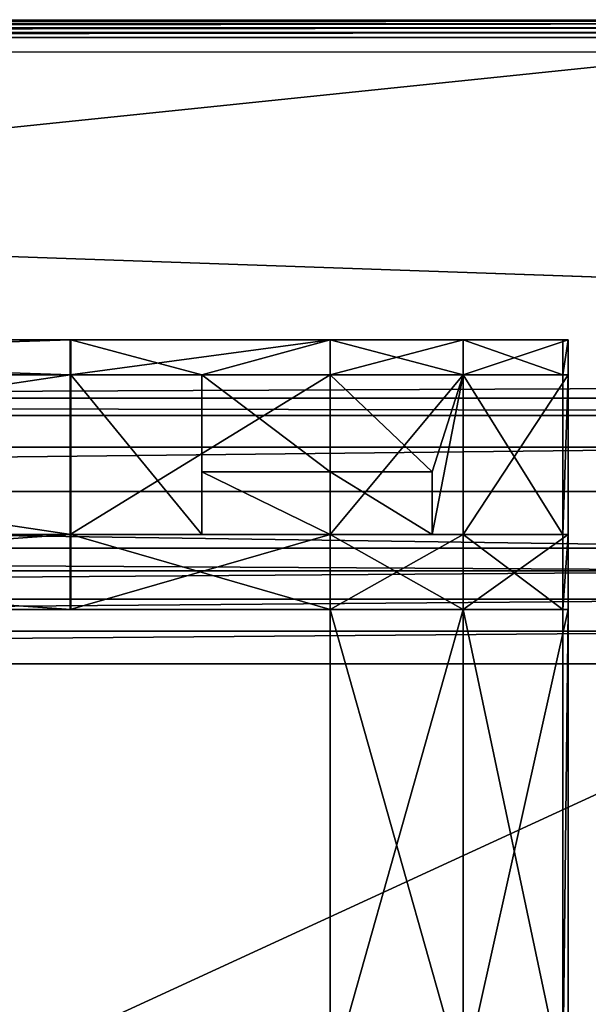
# Model space of a CAD drawing. Extents: x 0 to 31, y 0 to 21.2.
# Tile 520 of 574: x 19 to 20.8, y 18.1 to 21.2. Entities that reach past the tile are written whole.
import ezdxf

# ---------------------------------------------------------------- set-up
doc = ezdxf.new("R2010")
doc.units = 0
doc.header["$MEASUREMENT"] = 0
doc.layers.get('0').update_dxf_attribs({"color": 13, "linetype": 'CONTINUOUS'})
for name, color, linetype in [('CAST_IRON', 250, 'CONTINUOUS'), ('GALVANIZED_METAL', 252, 'CONTINUOUS'), ('GRATES', 250, 'CONTINUOUS')]:
    doc.layers.add(name, color=color, linetype=linetype)

# ---------------------------------------------------------------- blocks, each defined once
blk = doc.blocks.new('NGM5058UC_TRADECAD_DXF')
at = {"layer": 'CAST_IRON', "color": 0}
for p, q in [((-6.4769, 10.62185, 0.30235), (6.2169, 10.62185, 0.30235)), ((6.2169, 10.61915, 0.52785), (-6.4769, 10.61915, 0.52785)), ((6.2169, 10.61915, 0.52785), (-6.4769, 10.61915, 0.52785)), ((6.2169, 10.61665, 0.54365), (-6.4769, 10.61665, 0.54365)), ((6.2169, 10.61665, 0.54365), (-6.4769, 10.61665, 0.54365)), ((6.2169, 10.60885, 0.55905), (-6.4769, 10.60885, 0.55905)), ((6.2169, 10.60885, 0.55905), (-6.4769, 10.60885, 0.55905)), ((6.2169, 10.59625, 0.57145), (-6.4769, 10.59625, 0.57145)), ((6.2169, 10.59625, 0.57145), (-6.4769, 10.59625, 0.57145)), ((6.2169, 10.58075, 0.57905), (-6.4769, 10.58075, 0.57905)), ((6.2169, 10.58075, 0.57905), (-6.4769, 10.58075, 0.57905)), ((-6.4769, 10.56495, 0.58145), (6.2169, 10.56495, 0.58145)), ((-6.4769, 10.56495, 0.58145), (6.2169, 10.56495, 0.58145)), ((6.2169, 9.25035, 0.58145), (-6.4769, 9.25035, 0.58145)), ((6.2169, 9.25035, 0.58145), (-6.4769, 9.25035, 0.58145)), ((6.2169, 9.10825, 0.45515), (-6.4769, 9.10825, 0.45515)), ((6.2169, 9.10825, 0.45515), (-6.4769, 9.10825, 0.45515)), ((6.2169, 8.92655, -0.00545), (-6.4769, 8.92655, -0.00545)), ((6.2169, 8.92655, -0.00545), (-6.4769, 8.92655, -0.00545)), ((-6.4768, 8.85305, -0.08095), (6.2168, 8.85305, -0.08095)), ((-6.4768, 8.85305, -0.08095), (6.2168, 8.85305, -0.08095)), ((-6.4765, 8.76215, -0.13935), (6.2166, 8.76215, -0.13935)), ((-6.4765, 8.76215, -0.13935), (6.2166, 8.76215, -0.13935)), ((-6.4761, 8.66025, -0.17545), (6.2162, 8.66025, -0.17545)), ((-6.4761, 8.66025, -0.17545), (6.2162, 8.66025, -0.17545)), ((6.2156, 8.55555, -0.18725), (-6.4756, 8.55555, -0.18725)), ((6.2156, 8.55555, -0.18725), (-6.4756, 8.55555, -0.18725))]:
    blk.add_line(p, q, dxfattribs=at)
at = {"layer": 'GALVANIZED_METAL', "color": 0}
for p, q in [((14.414, 9.47795, 0.40495), (-15.3507, 10.51755, 0.40495)), ((15.3501, 10.51755, 0.40495), (-15.3507, 10.51755, 0.40495)), ((14.414, 9.47795, 0.40495), (-15.3507, 10.51755, 0.40495)), ((14.216, 9.40775, -1.89865), (-14.2165, 9.40775, -1.89865)), ((14.216, 9.40775, -1.89865), (-14.2165, 9.40775, -1.89865)), ((14.1302, 9.35165, 0.40495), (-14.1307, 9.35165, 0.40495)), ((14.1302, 9.35165, 0.40495), (-14.1307, 9.35165, 0.40495))]:
    blk.add_line(p, q, dxfattribs=at)
at = {"layer": 'GRATES', "color": 0}
for p, q in [((3.6179, 9.59445, 0.98805), (0.198, 9.59445, 0.98805)), ((0.198, 9.59445, 0.70725), (3.6202, 9.59445, 0.70725)), ((3.6179, 9.59445, 0.98805), (0.198, 9.59445, 0.98805)), ((0.198, 9.59445, 0.70725), (3.6202, 9.59445, 0.70725)), ((4.4517, 9.59445, 0.98805), (3.6179, 9.59445, 0.98805)), ((3.6179, 9.59445, 0.98805), (3.6202, 9.59445, 0.70725)), ((3.6179, 9.48275, 0.98805), (3.6179, 9.59445, 0.98805)), ((4.4517, 9.59445, 0.98805), (3.6179, 9.59445, 0.98805)), ((3.6179, 9.59445, 0.98805), (3.6202, 9.59445, 0.70725)), ((3.6179, 9.48275, 0.98805), (3.6179, 9.59445, 0.98805)), ((4.4517, 9.59445, 0.70725), (3.6202, 9.59445, 0.70725)), ((3.6202, 9.59445, 0.70725), (4.0397, 9.48275, 0.70725)), ((3.6202, 9.59445, 0.70725), (4.0397, 9.48275, 0.70725)), ((3.6202, 9.59445, 0.70725), (3.6202, 9.48275, 0.70725)), ((4.4517, 9.59445, 0.70725), (3.6202, 9.59445, 0.70725)), ((3.6202, 9.59445, 0.70725), (3.6202, 9.48275, 0.70725)), ((4.4517, 9.48275, 0.70725), (4.4517, 9.59445, 0.70725)), ((4.8784, 9.59445, 0.70725), (4.4517, 9.59445, 0.70725)), ((4.4517, 9.48275, 0.70725), (4.4517, 9.59445, 0.70725)), ((4.4517, 9.59445, 0.70725), (4.4517, 9.59445, 0.98805)), ((4.4517, 9.59445, 0.98805), (4.4517, 9.48275, 0.98805)), ((4.8784, 9.59445, 0.98805), (4.4517, 9.59445, 0.98805)), ((4.4517, 9.59445, 0.70725), (4.4517, 9.59445, 0.98805)), ((4.8784, 9.59445, 0.70725), (4.4517, 9.59445, 0.70725)), ((4.4517, 9.59445, 0.98805), (4.4517, 9.48275, 0.98805)), ((4.8784, 9.59445, 0.98805), (4.4517, 9.59445, 0.98805)), ((5.216, 9.59445, 0.98805), (4.8784, 9.59445, 0.98805)), ((4.8784, 9.59445, 0.98805), (4.8784, 9.59445, 0.70725)), ((4.8784, 9.59445, 0.70725), (5.199, 9.59445, 0.70725)), ((4.8784, 9.48275, 0.70725), (4.8784, 9.59445, 0.70725)), ((4.8784, 9.59445, 0.98805), (4.8784, 9.59445, 0.70725)), ((4.8784, 9.59445, 0.98805), (4.8784, 9.48275, 0.98805)), ((4.8784, 9.59445, 0.98805), (4.8784, 9.48275, 0.98805)), ((5.216, 9.59445, 0.98805), (4.8784, 9.59445, 0.98805)), ((4.8784, 9.59445, 0.70725), (5.199, 9.59445, 0.70725)), ((4.8784, 9.48275, 0.70725), (4.8784, 9.59445, 0.70725)), ((5.199, 9.59445, 0.70725), (5.216, 9.59445, 0.98805)), ((5.199, 9.59445, 0.70725), (5.216, 9.59445, 0.98805)), ((5.199, 9.59445, 0.70725), (5.199, 9.48275, 0.70725)), ((5.199, 9.59445, 0.70725), (5.199, 9.48275, 0.70725)), ((5.216, 9.59445, 0.98805), (5.216, 9.48275, 0.98805)), ((5.216, 9.59445, 0.98805), (5.216, 9.48275, 0.98805)), ((0.198, 9.48275, 0.98805), (3.6179, 9.48275, 0.98805)), ((0.198, 9.48275, 0.98805), (3.6179, 9.48275, 0.98805)), ((0.198, 9.48275, 0.70725), (3.6202, 9.48275, 0.70725)), ((0.198, 9.48275, 0.70725), (3.6202, 9.48275, 0.70725)), ((4.4517, 9.48275, 0.98805), (3.6179, 9.48275, 0.98805)), ((3.6179, 9.48275, 0.98805), (3.6179, 8.96965, 0.98805)), ((3.6179, 9.48275, 0.98805), (3.6179, 8.96965, 0.98805)), ((4.4517, 9.48275, 0.98805), (3.6179, 9.48275, 0.98805)), ((3.6202, 9.48275, 0.70725), (4.0397, 9.48275, 0.70725)), ((3.6202, 9.48275, 0.70725), (4.0397, 9.48275, 0.70725)), ((3.6202, 9.48275, 0.70725), (3.6202, 9.48275, 0.59665)), ((3.6202, 9.48275, 0.59665), (4.0397, 9.48275, 0.59665)), ((3.6202, 9.48275, 0.59665), (4.0397, 9.48275, 0.59665)), ((3.6202, 9.48275, 0.59665), (3.6202, 8.96965, 0.59665)), ((3.6202, 8.96965, 0.70725), (3.6202, 9.48275, 0.70725)), ((3.6202, 9.48275, 0.70725), (3.6202, 9.48275, 0.59665)), ((3.6202, 8.96965, 0.70725), (3.6202, 9.48275, 0.70725)), ((3.6202, 9.48275, 0.59665), (3.6202, 8.96965, 0.59665)), ((4.0397, 9.48275, 0.70725), (4.4517, 9.48275, 0.70725)), ((4.0397, 9.17125, 0.33205), (4.0397, 9.48275, 0.59665)), ((4.0397, 9.48275, 0.59665), (4.0397, 8.96965, 0.59665)), ((4.4517, 9.48275, 0.59665), (4.0397, 9.48275, 0.59665)), ((4.0397, 9.17125, 0.33205), (4.0397, 9.48275, 0.59665)), ((4.0397, 9.48275, 0.59665), (4.0397, 9.48275, 0.70725)), ((4.0397, 9.48275, 0.59665), (4.0397, 8.96965, 0.59665)), ((4.0397, 9.48275, 0.70725), (4.4517, 9.48275, 0.70725)), ((4.0397, 9.48275, 0.59665), (4.0397, 9.48275, 0.70725)), ((4.4517, 9.48275, 0.59665), (4.0397, 9.48275, 0.59665)), ((4.4517, 9.48275, 0.70725), (4.8784, 9.48275, 0.70725)), ((4.8784, 9.48275, 0.59665), (4.4517, 9.48275, 0.59665)), ((4.4517, 9.48275, 0.59665), (4.4517, 9.17125, 0.33205)), ((4.4517, 9.48275, 0.59665), (4.4517, 9.17125, 0.33205)), ((4.4517, 9.48275, 0.59665), (4.4517, 9.48275, 0.70725)), ((4.4517, 8.96965, 0.98805), (4.4517, 9.48275, 0.98805)), ((4.4517, 9.48275, 0.98805), (4.8784, 9.48275, 0.98805)), ((4.4517, 8.96965, 0.98805), (4.4517, 9.48275, 0.98805)), ((4.4517, 9.48275, 0.98805), (4.8784, 9.48275, 0.98805)), ((4.4517, 9.48275, 0.70725), (4.8784, 9.48275, 0.70725)), ((4.4517, 9.48275, 0.59665), (4.4517, 9.48275, 0.70725)), ((4.8784, 9.48275, 0.59665), (4.4517, 9.48275, 0.59665)), ((4.7789, 9.17125, 0.33205), (4.8784, 9.48275, 0.59665)), ((4.7789, 9.17125, 0.33205), (4.8784, 9.48275, 0.59665)), ((4.8784, 8.96965, 0.59665), (4.8784, 9.48275, 0.59665)), ((4.8784, 9.48275, 0.98805), (4.8784, 8.96965, 0.98805)), ((4.8784, 9.48275, 0.98805), (4.8784, 8.96965, 0.98805)), ((4.8784, 9.48275, 0.98805), (5.216, 9.48275, 0.98805)), ((5.199, 9.48275, 0.70725), (4.8784, 9.48275, 0.70725)), ((4.8784, 9.48275, 0.70725), (4.8784, 8.96965, 0.70725)), ((4.8784, 9.48275, 0.98805), (5.216, 9.48275, 0.98805)), ((5.199, 9.48275, 0.70725), (4.8784, 9.48275, 0.70725)), ((4.8784, 9.48275, 0.70725), (4.8784, 9.48275, 0.59665)), ((4.8784, 8.96965, 0.59665), (4.8784, 9.48275, 0.59665)), ((4.8784, 9.48275, 0.70725), (4.8784, 8.96965, 0.70725)), ((4.8784, 9.48275, 0.70725), (4.8784, 9.48275, 0.59665)), ((5.216, 9.48275, 0.98805), (5.199, 9.48275, 0.70725)), ((5.199, 9.48275, 0.70725), (5.199, 8.96965, 0.70725)), ((5.199, 9.48275, 0.70725), (5.199, 8.96965, 0.70725)), ((5.216, 9.48275, 0.98805), (5.199, 9.48275, 0.70725)), ((5.216, 9.48275, 0.98805), (5.216, 8.96965, 0.98805)), ((5.216, 9.48275, 0.98805), (5.216, 8.96965, 0.98805)), ((4.0397, 8.96965, 0.33205), (4.0397, 9.17125, 0.33205)), ((4.0397, 9.17125, 0.33205), (4.4517, 9.17125, 0.33205)), ((4.0397, 9.17125, 0.33205), (4.4517, 9.17125, 0.33205)), ((4.0397, 8.96965, 0.33205), (4.0397, 9.17125, 0.33205)), ((4.4517, 9.17125, 0.33205), (4.7789, 9.17125, 0.33205)), ((4.4517, 8.96965, 0.33205), (4.4517, 9.17125, 0.33205)), ((4.4517, 9.17125, 0.33205), (4.7789, 9.17125, 0.33205)), ((4.4517, 8.96965, 0.33205), (4.4517, 9.17125, 0.33205)), ((4.7789, 9.17125, 0.33205), (4.7789, 8.96965, 0.33205)), ((4.7789, 9.17125, 0.33205), (4.7789, 8.96965, 0.33205)), ((3.6179, 8.96965, 0.98805), (0.198, 8.96965, 0.98805)), ((3.6179, 8.96965, 0.98805), (0.198, 8.96965, 0.98805)), ((3.6202, 8.96965, 0.70725), (0.198, 8.96965, 0.70725)), ((3.6202, 8.96965, 0.70725), (0.198, 8.96965, 0.70725)), ((3.6179, 8.96965, 0.98805), (3.6179, 8.72995, 0.98805)), ((3.6179, 8.96965, 0.98805), (3.6179, 8.72995, 0.98805)), ((3.6179, 8.96965, 0.98805), (4.4517, 8.96965, 0.98805)), ((3.6179, 8.96965, 0.98805), (4.4517, 8.96965, 0.98805)), ((3.6202, 8.96965, 0.70725), (4.0397, 8.96965, 0.59665)), ((4.0397, 8.96965, 0.59665), (3.6202, 8.96965, 0.59665)), ((3.6202, 8.96965, 0.59665), (3.6202, 8.96965, 0.70725)), ((3.6202, 8.96965, 0.70725), (4.4517, 8.96965, 0.70725)), ((3.6202, 8.96965, 0.70725), (4.0397, 8.96965, 0.59665)), ((4.0397, 8.96965, 0.59665), (3.6202, 8.96965, 0.59665)), ((3.6202, 8.72995, 0.70725), (3.6202, 8.96965, 0.70725)), ((3.6202, 8.96965, 0.70725), (4.4517, 8.96965, 0.70725)), ((3.6202, 8.72995, 0.70725), (3.6202, 8.96965, 0.70725)), ((3.6202, 8.96965, 0.59665), (3.6202, 8.96965, 0.70725)), ((4.4517, 8.96965, 0.59665), (4.0397, 8.96965, 0.59665)), ((4.4517, 8.96965, 0.59665), (4.0397, 8.96965, 0.59665)), ((4.4517, 8.96965, 0.33205), (4.0397, 8.96965, 0.33205)), ((4.0397, 8.96965, 0.33205), (4.0397, 8.96965, 0.59665)), ((4.0397, 8.96965, 0.33205), (4.0397, 8.96965, 0.59665)), ((4.4517, 8.96965, 0.33205), (4.0397, 8.96965, 0.33205)), ((4.4517, 8.96965, 0.70725), (4.4517, 8.96965, 0.59665)), ((4.4517, 8.96965, 0.59665), (4.8784, 8.96965, 0.59665)), ((4.7789, 8.96965, 0.33205), (4.4517, 8.96965, 0.33205)), ((4.4517, 8.96965, 0.33205), (4.4517, 8.96965, 0.59665)), ((4.4517, 8.96965, 0.33205), (4.4517, 8.96965, 0.59665)), ((4.4517, 8.72995, 0.70725), (4.4517, 8.96965, 0.70725)), ((4.4517, 8.96965, 0.70725), (4.8784, 8.96965, 0.70725)), ((4.4517, 8.96965, 0.59665), (4.8784, 8.96965, 0.59665)), ((4.4517, 8.96965, 0.70725), (4.4517, 8.96965, 0.59665)), ((4.4517, 8.72995, 0.98805), (4.4517, 8.96965, 0.98805)), ((4.4517, 8.96965, 0.98805), (4.8784, 8.96965, 0.98805)), ((4.4517, 8.72995, 0.98805), (4.4517, 8.96965, 0.98805)), ((4.4517, 8.96965, 0.98805), (4.8784, 8.96965, 0.98805)), ((4.4517, 8.96965, 0.70725), (4.8784, 8.96965, 0.70725)), ((4.4517, 8.72995, 0.70725), (4.4517, 8.96965, 0.70725)), ((4.7789, 8.96965, 0.33205), (4.4517, 8.96965, 0.33205)), ((4.7789, 8.96965, 0.33205), (4.8784, 8.96965, 0.59665)), ((4.7789, 8.96965, 0.33205), (4.8784, 8.96965, 0.59665)), ((4.8784, 8.72995, 0.98805), (4.8784, 8.96965, 0.98805)), ((4.8784, 8.96965, 0.98805), (5.216, 8.96965, 0.98805)), ((4.8784, 8.96965, 0.70725), (4.8784, 8.96965, 0.59665)), ((5.199, 8.96965, 0.70725), (4.8784, 8.96965, 0.70725)), ((4.8784, 8.96965, 0.70725), (4.8784, 8.72995, 0.70725)), ((4.8784, 8.72995, 0.98805), (4.8784, 8.96965, 0.98805)), ((4.8784, 8.96965, 0.98805), (5.216, 8.96965, 0.98805)), ((5.199, 8.96965, 0.70725), (4.8784, 8.96965, 0.70725)), ((4.8784, 8.96965, 0.70725), (4.8784, 8.72995, 0.70725)), ((4.8784, 8.96965, 0.70725), (4.8784, 8.96965, 0.59665)), ((5.216, 8.96965, 0.98805), (5.199, 8.96965, 0.70725)), ((5.199, 8.96965, 0.70725), (5.199, 8.72995, 0.70725)), ((5.199, 8.96965, 0.70725), (5.199, 8.72995, 0.70725)), ((5.216, 8.96965, 0.98805), (5.199, 8.96965, 0.70725)), ((5.216, 8.72995, 0.98805), (5.216, 8.96965, 0.98805)), ((5.216, 8.72995, 0.98805), (5.216, 8.96965, 0.98805)), ((3.6179, 8.72995, 0.98805), (0.198, 8.72995, 0.98805)), ((3.6179, 8.72995, 0.98805), (0.198, 8.72995, 0.98805)), ((3.6202, 8.72995, 0.70725), (0.198, 8.72995, 0.70725)), ((3.6202, 8.72995, 0.70725), (0.198, 8.72995, 0.70725)), ((3.6179, 8.72995, 0.98805), (4.4517, 8.72995, 0.98805)), ((3.6202, 8.72995, 0.70725), (3.6179, 8.72995, 0.98805)), ((3.6202, 8.72995, 0.70725), (3.6179, 8.72995, 0.98805)), ((3.6179, 8.72995, 0.98805), (4.4517, 8.72995, 0.98805)), ((4.4517, 8.72995, 0.70725), (3.6202, 8.72995, 0.70725)), ((4.4517, 8.72995, 0.70725), (3.6202, 8.72995, 0.70725)), ((4.4517, 8.72995, 0.70725), (4.4517, 8.72995, 0.98805)), ((4.4517, 8.72995, 0.98805), (4.4517, 7.21695, 0.98805)), ((4.4517, 7.21695, 0.70725), (4.4517, 8.72995, 0.70725)), ((4.4517, 8.72995, 0.70725), (4.4517, 8.72995, 0.98805)), ((4.8784, 8.72995, 0.70725), (4.4517, 8.72995, 0.70725)), ((4.4517, 7.21695, 0.70725), (4.4517, 8.72995, 0.70725)), ((4.8784, 8.72995, 0.98805), (4.4517, 8.72995, 0.98805)), ((4.4517, 8.72995, 0.98805), (4.4517, 7.21695, 0.98805)), ((4.8784, 8.72995, 0.98805), (4.4517, 8.72995, 0.98805)), ((4.8784, 8.72995, 0.70725), (4.4517, 8.72995, 0.70725)), ((5.199, 8.72995, 0.70725), (4.8784, 8.72995, 0.70725)), ((4.8784, 8.72995, 0.70725), (4.8784, 7.21695, 0.70725)), ((4.8784, 7.21695, 0.98805), (4.8784, 8.72995, 0.98805)), ((4.8784, 8.72995, 0.98805), (5.216, 8.72995, 0.98805)), ((4.8784, 8.72995, 0.98805), (5.216, 8.72995, 0.98805)), ((4.8784, 8.72995, 0.70725), (4.8784, 7.21695, 0.70725)), ((5.199, 8.72995, 0.70725), (4.8784, 8.72995, 0.70725)), ((4.8784, 7.21695, 0.98805), (4.8784, 8.72995, 0.98805)), ((5.199, 7.21695, 0.70725), (5.199, 8.72995, 0.70725)), ((5.199, 8.72995, 0.70725), (5.216, 8.72995, 0.98805)), ((5.199, 8.72995, 0.70725), (5.216, 8.72995, 0.98805)), ((5.199, 7.21695, 0.70725), (5.199, 8.72995, 0.70725)), ((5.216, 8.72995, 0.98805), (5.216, 7.21695, 0.98805)), ((5.216, 8.72995, 0.98805), (5.216, 7.21695, 0.98805))]:
    blk.add_line(p, q, dxfattribs=at)
at = {"layer": 'CAST_IRON', "color": 0}
mesh = blk.add_polyface(dxfattribs=at)
corners = [(6.2169, 10.61915, 0.52785), (-6.4769, 10.62185, 0.30235), (6.2169, 10.62185, 0.30235), (-6.4769, 10.61915, 0.52785)]
mesh.append_faces([[corners[k] for k in face] for face in [(0, 1, 2), (1, 0, 3)]], dxfattribs={"vtx0": -1, "color": 0})
mesh = blk.add_polyface(dxfattribs=at)
corners = [(6.2169, 10.61665, 0.54365), (-6.4769, 10.61915, 0.52785), (6.2169, 10.61915, 0.52785), (-6.4769, 10.61665, 0.54365)]
mesh.append_faces([[corners[k] for k in face] for face in [(0, 1, 2), (1, 0, 3)]], dxfattribs={"vtx0": -1, "color": 0})
mesh = blk.add_polyface(dxfattribs=at)
corners = [(6.2169, 10.60885, 0.55905), (-6.4769, 10.61665, 0.54365), (6.2169, 10.61665, 0.54365), (-6.4769, 10.60885, 0.55905)]
mesh.append_faces([[corners[k] for k in face] for face in [(0, 1, 2), (1, 0, 3)]], dxfattribs={"vtx0": -1, "color": 0})
mesh = blk.add_polyface(dxfattribs=at)
corners = [(6.2169, 10.60885, 0.55905), (-6.4769, 10.59625, 0.57145), (-6.4769, 10.60885, 0.55905), (6.2169, 10.59625, 0.57145)]
mesh.append_faces([[corners[k] for k in face] for face in [(0, 1, 2), (1, 0, 3)]], dxfattribs={"vtx0": -1, "color": 0})
mesh = blk.add_polyface(dxfattribs=at)
corners = [(6.2169, 10.59625, 0.57145), (-6.4769, 10.58075, 0.57905), (-6.4769, 10.59625, 0.57145), (6.2169, 10.58075, 0.57905)]
mesh.append_faces([[corners[k] for k in face] for face in [(0, 1, 2), (1, 0, 3)]], dxfattribs={"vtx0": -1, "color": 0})
mesh = blk.add_polyface(dxfattribs=at)
corners = [(6.2169, 10.58075, 0.57905), (-6.4769, 10.56495, 0.58145), (-6.4769, 10.58075, 0.57905), (6.2169, 10.56495, 0.58145)]
mesh.append_faces([[corners[k] for k in face] for face in [(0, 1, 2), (1, 0, 3)]], dxfattribs={"vtx0": -1, "color": 0})
mesh = blk.add_polyface(dxfattribs=at)
corners = [(6.2169, 10.56495, 0.58145), (-6.4769, 9.25035, 0.58145), (-6.4769, 10.56495, 0.58145), (6.2169, 9.25035, 0.58145)]
mesh.append_faces([[corners[k] for k in face] for face in [(0, 1, 2), (1, 0, 3)]], dxfattribs={"vtx0": -1, "color": 0})
mesh = blk.add_polyface(dxfattribs=at)
corners = [(6.2169, 9.25035, 0.58145), (-6.4769, 9.10825, 0.45515), (-6.4769, 9.25035, 0.58145), (6.2169, 9.10825, 0.45515)]
mesh.append_faces([[corners[k] for k in face] for face in [(0, 1, 2), (1, 0, 3)]], dxfattribs={"vtx0": -1, "color": 0})
mesh = blk.add_polyface(dxfattribs=at)
corners = [(-6.4769, 9.10825, 0.45515), (6.2169, 8.92655, -0.00545), (-6.4769, 8.92655, -0.00545), (6.2169, 9.10825, 0.45515)]
mesh.append_faces([[corners[k] for k in face] for face in [(0, 1, 2), (1, 0, 3)]], dxfattribs={"vtx0": -1, "color": 0})
mesh = blk.add_polyface(dxfattribs=at)
corners = [(-6.4769, 8.92655, -0.00545), (6.2168, 8.85305, -0.08095), (-6.4768, 8.85305, -0.08095), (6.2169, 8.92655, -0.00545)]
mesh.append_faces([[corners[k] for k in face] for face in [(0, 1, 2), (1, 0, 3)]], dxfattribs={"vtx0": -1, "color": 0})
mesh = blk.add_polyface(dxfattribs=at)
corners = [(6.2168, 8.85305, -0.08095), (-6.4765, 8.76215, -0.13935), (-6.4768, 8.85305, -0.08095), (6.2166, 8.76215, -0.13935)]
mesh.append_faces([[corners[k] for k in face] for face in [(0, 1, 2), (1, 0, 3)]], dxfattribs={"vtx0": -1, "color": 0})
mesh = blk.add_polyface(dxfattribs=at)
corners = [(6.2166, 8.76215, -0.13935), (-6.4761, 8.66025, -0.17545), (-6.4765, 8.76215, -0.13935), (6.2162, 8.66025, -0.17545)]
mesh.append_faces([[corners[k] for k in face] for face in [(0, 1, 2), (1, 0, 3)]], dxfattribs={"vtx0": -1, "color": 0})
mesh = blk.add_polyface(dxfattribs=at)
corners = [(6.2162, 8.66025, -0.17545), (-6.4756, 8.55555, -0.18725), (-6.4761, 8.66025, -0.17545), (6.2156, 8.55555, -0.18725)]
mesh.append_faces([[corners[k] for k in face] for face in [(0, 1, 2), (1, 0, 3)]], dxfattribs={"vtx0": -1, "color": 0})
mesh = blk.add_polyface(dxfattribs=at)
corners = [(6.2156, 8.55555, -0.18725), (-6.4489, 2.72605, -0.18725), (-6.4756, 8.55555, -0.18725), (6.1889, 2.72605, -0.18725)]
mesh.append_faces([[corners[k] for k in face] for face in [(0, 1, 2), (1, 0, 3)]], dxfattribs={"vtx0": -1, "color": 0})
at = {"layer": 'GALVANIZED_METAL', "color": 0}
mesh = blk.add_polyface(dxfattribs=at)
corners = [(-14.1307, 9.35165, 0.40495), (14.414, 9.47795, 0.40495), (-15.3507, 10.51755, 0.40495), (14.1302, 9.35165, 0.40495)]
mesh.append_faces([[corners[k] for k in face] for face in [(0, 1, 2), (1, 0, 3)]], dxfattribs={"vtx0": -1, "color": 0})
mesh = blk.add_polyface(dxfattribs=at)
corners = [(15.3501, 10.51755, 0.40495), (-15.3507, 10.51755, 0.40495), (14.414, 9.47795, 0.40495)]
mesh.append_faces([[corners[k] for k in face] for face in [(0, 1, 2)]], dxfattribs={"color": 0})
mesh = blk.add_polyface(dxfattribs=at)
corners = [(-14.2165, -9.41305, -1.89865), (14.216, 9.40775, -1.89865), (-14.3866, -9.24295, -1.89865), (14.386, 9.23775, -1.89865)]
mesh.append_faces([[corners[k] for k in face] for face in [(0, 1, 2), (1, 0, 3)]], dxfattribs={"vtx0": -1, "color": 0})
mesh = blk.add_polyface(dxfattribs=at)
corners = [(14.216, 9.40775, -1.89865), (-14.2165, 9.40775, -1.89865), (-14.3866, -9.24295, -1.89865)]
mesh.append_faces([[corners[k] for k in face] for face in [(0, 1, 2)]], dxfattribs={"color": 0})
mesh = blk.add_polyface(dxfattribs=at)
corners = [(14.1302, 9.35165, 0.40495), (-14.2165, 9.40775, -1.89865), (14.216, 9.40775, -1.89865), (-14.1307, 9.35165, 0.40495)]
mesh.append_faces([[corners[k] for k in face] for face in [(0, 1, 2), (1, 0, 3)]], dxfattribs={"vtx0": -1, "color": 0})
mesh = blk.add_polyface(dxfattribs=at)
corners = [(14.386, 9.23775, -1.89865), (-14.2165, -9.41305, -1.89865), (14.2159, -9.41295, -1.89865)]
mesh.append_faces([[corners[k] for k in face] for face in [(0, 1, 2)]], dxfattribs={"color": 0})
at = {"layer": 'GRATES', "color": 0}
mesh = blk.add_polyface(dxfattribs=at)
corners = [(3.6179, 9.59445, 0.98805), (0.198, 9.59445, 0.70725), (3.6202, 9.59445, 0.70725), (0.198, 9.59445, 0.98805)]
mesh.append_faces([[corners[k] for k in face] for face in [(0, 1, 2), (1, 0, 3)]], dxfattribs={"vtx0": -1, "color": 0})
mesh = blk.add_polyface(dxfattribs=at)
corners = [(3.6179, 9.59445, 0.98805), (0.198, 9.48275, 0.98805), (0.198, 9.59445, 0.98805), (3.6179, 9.48275, 0.98805)]
mesh.append_faces([[corners[k] for k in face] for face in [(0, 1, 2), (1, 0, 3)]], dxfattribs={"vtx0": -1, "color": 0})
mesh = blk.add_polyface(dxfattribs=at)
corners = [(3.6202, 9.48275, 0.70725), (0.198, 9.59445, 0.70725), (0.198, 9.48275, 0.70725), (3.6202, 9.59445, 0.70725)]
mesh.append_faces([[corners[k] for k in face] for face in [(0, 1, 2), (1, 0, 3)]], dxfattribs={"vtx0": -1, "color": 0})
mesh = blk.add_polyface(dxfattribs=at)
corners = [(4.4517, 9.59445, 0.98805), (3.6202, 9.59445, 0.70725), (4.4517, 9.59445, 0.70725), (3.6179, 9.59445, 0.98805)]
mesh.append_faces([[corners[k] for k in face] for face in [(0, 1, 2), (1, 0, 3)]], dxfattribs={"vtx0": -1, "color": 0})
mesh = blk.add_polyface(dxfattribs=at)
corners = [(4.4517, 9.59445, 0.98805), (3.6179, 9.48275, 0.98805), (3.6179, 9.59445, 0.98805), (4.4517, 9.48275, 0.98805)]
mesh.append_faces([[corners[k] for k in face] for face in [(0, 1, 2), (1, 0, 3)]], dxfattribs={"vtx0": -1, "color": 0})
mesh = blk.add_polyface(dxfattribs=at)
corners = [(4.0397, 9.48275, 0.70725), (4.4517, 9.59445, 0.70725), (3.6202, 9.59445, 0.70725), (4.4517, 9.48275, 0.70725)]
mesh.append_faces([[corners[k] for k in face] for face in [(0, 1, 2), (1, 0, 3)]], dxfattribs={"vtx0": -1, "color": 0})
mesh = blk.add_polyface(dxfattribs=at)
corners = [(4.0397, 9.48275, 0.70725), (3.6202, 9.59445, 0.70725), (3.6202, 9.48275, 0.70725)]
mesh.append_faces([[corners[k] for k in face] for face in [(0, 1, 2)]], dxfattribs={"color": 0})
mesh = blk.add_polyface(dxfattribs=at)
corners = [(4.8784, 9.48275, 0.70725), (4.4517, 9.59445, 0.70725), (4.4517, 9.48275, 0.70725), (4.8784, 9.59445, 0.70725)]
mesh.append_faces([[corners[k] for k in face] for face in [(0, 1, 2), (1, 0, 3)]], dxfattribs={"vtx0": -1, "color": 0})
mesh = blk.add_polyface(dxfattribs=at)
corners = [(4.8784, 9.59445, 0.98805), (4.4517, 9.59445, 0.70725), (4.8784, 9.59445, 0.70725), (4.4517, 9.59445, 0.98805)]
mesh.append_faces([[corners[k] for k in face] for face in [(0, 1, 2), (1, 0, 3)]], dxfattribs={"vtx0": -1, "color": 0})
mesh = blk.add_polyface(dxfattribs=at)
corners = [(4.8784, 9.59445, 0.98805), (4.4517, 9.48275, 0.98805), (4.4517, 9.59445, 0.98805), (4.8784, 9.48275, 0.98805)]
mesh.append_faces([[corners[k] for k in face] for face in [(0, 1, 2), (1, 0, 3)]], dxfattribs={"vtx0": -1, "color": 0})
mesh = blk.add_polyface(dxfattribs=at)
corners = [(5.216, 9.59445, 0.98805), (4.8784, 9.59445, 0.70725), (5.199, 9.59445, 0.70725), (4.8784, 9.59445, 0.98805)]
mesh.append_faces([[corners[k] for k in face] for face in [(0, 1, 2), (1, 0, 3)]], dxfattribs={"vtx0": -1, "color": 0})
mesh = blk.add_polyface(dxfattribs=at)
corners = [(5.216, 9.59445, 0.98805), (4.8784, 9.48275, 0.98805), (4.8784, 9.59445, 0.98805), (5.216, 9.48275, 0.98805)]
mesh.append_faces([[corners[k] for k in face] for face in [(0, 1, 2), (1, 0, 3)]], dxfattribs={"vtx0": -1, "color": 0})
mesh = blk.add_polyface(dxfattribs=at)
corners = [(5.199, 9.48275, 0.70725), (4.8784, 9.59445, 0.70725), (4.8784, 9.48275, 0.70725), (5.199, 9.59445, 0.70725)]
mesh.append_faces([[corners[k] for k in face] for face in [(0, 1, 2), (1, 0, 3)]], dxfattribs={"vtx0": -1, "color": 0})
mesh = blk.add_polyface(dxfattribs=at)
corners = [(5.216, 9.59445, 0.98805), (5.199, 9.48275, 0.70725), (5.216, 9.48275, 0.98805), (5.199, 9.59445, 0.70725)]
mesh.append_faces([[corners[k] for k in face] for face in [(0, 1, 2), (1, 0, 3)]], dxfattribs={"vtx0": -1, "color": 0})
mesh = blk.add_polyface(dxfattribs=at)
corners = [(3.6179, 9.48275, 0.98805), (0.198, 8.96965, 0.98805), (0.198, 9.48275, 0.98805), (3.6179, 8.96965, 0.98805)]
mesh.append_faces([[corners[k] for k in face] for face in [(0, 1, 2), (1, 0, 3)]], dxfattribs={"vtx0": -1, "color": 0})
mesh = blk.add_polyface(dxfattribs=at)
corners = [(3.6202, 8.96965, 0.70725), (0.198, 9.48275, 0.70725), (0.198, 8.96965, 0.70725), (3.6202, 9.48275, 0.70725)]
mesh.append_faces([[corners[k] for k in face] for face in [(0, 1, 2), (1, 0, 3)]], dxfattribs={"vtx0": -1, "color": 0})
mesh = blk.add_polyface(dxfattribs=at)
corners = [(4.4517, 9.48275, 0.98805), (3.6179, 8.96965, 0.98805), (3.6179, 9.48275, 0.98805), (4.4517, 8.96965, 0.98805)]
mesh.append_faces([[corners[k] for k in face] for face in [(0, 1, 2), (1, 0, 3)]], dxfattribs={"vtx0": -1, "color": 0})
mesh = blk.add_polyface(dxfattribs=at)
corners = [(4.0397, 9.48275, 0.70725), (3.6202, 9.48275, 0.59665), (4.0397, 9.48275, 0.59665), (3.6202, 9.48275, 0.70725)]
mesh.append_faces([[corners[k] for k in face] for face in [(0, 1, 2), (1, 0, 3)]], dxfattribs={"vtx0": -1, "color": 0})
mesh = blk.add_polyface(dxfattribs=at)
corners = [(4.0397, 8.96965, 0.59665), (3.6202, 9.48275, 0.59665), (3.6202, 8.96965, 0.59665), (4.0397, 9.48275, 0.59665)]
mesh.append_faces([[corners[k] for k in face] for face in [(0, 1, 2), (1, 0, 3)]], dxfattribs={"vtx0": -1, "color": 0})
mesh = blk.add_polyface(dxfattribs=at)
corners = [(3.6202, 9.48275, 0.59665), (3.6202, 8.96965, 0.70725), (3.6202, 8.96965, 0.59665), (3.6202, 9.48275, 0.70725)]
mesh.append_faces([[corners[k] for k in face] for face in [(0, 1, 2), (1, 0, 3)]], dxfattribs={"vtx0": -1, "color": 0})
mesh = blk.add_polyface(dxfattribs=at)
corners = [(4.0397, 9.17125, 0.33205), (4.0397, 8.96965, 0.59665), (4.0397, 8.96965, 0.33205), (4.0397, 9.48275, 0.59665)]
mesh.append_faces([[corners[k] for k in face] for face in [(0, 1, 2), (1, 0, 3)]], dxfattribs={"vtx0": -1, "color": 0})
mesh = blk.add_polyface(dxfattribs=at)
corners = [(4.4517, 9.17125, 0.33205), (4.0397, 9.48275, 0.59665), (4.0397, 9.17125, 0.33205), (4.4517, 9.48275, 0.59665)]
mesh.append_faces([[corners[k] for k in face] for face in [(0, 1, 2), (1, 0, 3)]], dxfattribs={"vtx0": -1, "color": 0})
mesh = blk.add_polyface(dxfattribs=at)
corners = [(4.4517, 9.48275, 0.70725), (4.0397, 9.48275, 0.59665), (4.4517, 9.48275, 0.59665), (4.0397, 9.48275, 0.70725)]
mesh.append_faces([[corners[k] for k in face] for face in [(0, 1, 2), (1, 0, 3)]], dxfattribs={"vtx0": -1, "color": 0})
mesh = blk.add_polyface(dxfattribs=at)
corners = [(4.7789, 9.17125, 0.33205), (4.4517, 9.48275, 0.59665), (4.4517, 9.17125, 0.33205), (4.8784, 9.48275, 0.59665)]
mesh.append_faces([[corners[k] for k in face] for face in [(0, 1, 2), (1, 0, 3)]], dxfattribs={"vtx0": -1, "color": 0})
mesh = blk.add_polyface(dxfattribs=at)
corners = [(4.8784, 9.48275, 0.98805), (4.4517, 8.96965, 0.98805), (4.4517, 9.48275, 0.98805), (4.8784, 8.96965, 0.98805)]
mesh.append_faces([[corners[k] for k in face] for face in [(0, 1, 2), (1, 0, 3)]], dxfattribs={"vtx0": -1, "color": 0})
mesh = blk.add_polyface(dxfattribs=at)
corners = [(4.8784, 9.48275, 0.70725), (4.4517, 9.48275, 0.59665), (4.8784, 9.48275, 0.59665), (4.4517, 9.48275, 0.70725)]
mesh.append_faces([[corners[k] for k in face] for face in [(0, 1, 2), (1, 0, 3)]], dxfattribs={"vtx0": -1, "color": 0})
mesh = blk.add_polyface(dxfattribs=at)
corners = [(4.8784, 9.48275, 0.59665), (4.7789, 8.96965, 0.33205), (4.8784, 8.96965, 0.59665), (4.7789, 9.17125, 0.33205)]
mesh.append_faces([[corners[k] for k in face] for face in [(0, 1, 2), (1, 0, 3)]], dxfattribs={"vtx0": -1, "color": 0})
mesh = blk.add_polyface(dxfattribs=at)
corners = [(5.216, 9.48275, 0.98805), (4.8784, 8.96965, 0.98805), (4.8784, 9.48275, 0.98805), (5.216, 8.96965, 0.98805)]
mesh.append_faces([[corners[k] for k in face] for face in [(0, 1, 2), (1, 0, 3)]], dxfattribs={"vtx0": -1, "color": 0})
mesh = blk.add_polyface(dxfattribs=at)
corners = [(5.199, 8.96965, 0.70725), (4.8784, 9.48275, 0.70725), (4.8784, 8.96965, 0.70725), (5.199, 9.48275, 0.70725)]
mesh.append_faces([[corners[k] for k in face] for face in [(0, 1, 2), (1, 0, 3)]], dxfattribs={"vtx0": -1, "color": 0})
mesh = blk.add_polyface(dxfattribs=at)
corners = [(4.8784, 9.48275, 0.70725), (4.8784, 8.96965, 0.59665), (4.8784, 8.96965, 0.70725), (4.8784, 9.48275, 0.59665)]
mesh.append_faces([[corners[k] for k in face] for face in [(0, 1, 2), (1, 0, 3)]], dxfattribs={"vtx0": -1, "color": 0})
mesh = blk.add_polyface(dxfattribs=at)
corners = [(5.216, 9.48275, 0.98805), (5.199, 8.96965, 0.70725), (5.216, 8.96965, 0.98805), (5.199, 9.48275, 0.70725)]
mesh.append_faces([[corners[k] for k in face] for face in [(0, 1, 2), (1, 0, 3)]], dxfattribs={"vtx0": -1, "color": 0})
mesh = blk.add_polyface(dxfattribs=at)
corners = [(4.4517, 8.96965, 0.33205), (4.0397, 9.17125, 0.33205), (4.0397, 8.96965, 0.33205), (4.4517, 9.17125, 0.33205)]
mesh.append_faces([[corners[k] for k in face] for face in [(0, 1, 2), (1, 0, 3)]], dxfattribs={"vtx0": -1, "color": 0})
mesh = blk.add_polyface(dxfattribs=at)
corners = [(4.7789, 8.96965, 0.33205), (4.4517, 9.17125, 0.33205), (4.4517, 8.96965, 0.33205), (4.7789, 9.17125, 0.33205)]
mesh.append_faces([[corners[k] for k in face] for face in [(0, 1, 2), (1, 0, 3)]], dxfattribs={"vtx0": -1, "color": 0})
mesh = blk.add_polyface(dxfattribs=at)
corners = [(3.6179, 8.96965, 0.98805), (0.198, 8.72995, 0.98805), (0.198, 8.96965, 0.98805), (3.6179, 8.72995, 0.98805)]
mesh.append_faces([[corners[k] for k in face] for face in [(0, 1, 2), (1, 0, 3)]], dxfattribs={"vtx0": -1, "color": 0})
mesh = blk.add_polyface(dxfattribs=at)
corners = [(3.6202, 8.72995, 0.70725), (0.198, 8.96965, 0.70725), (0.198, 8.72995, 0.70725), (3.6202, 8.96965, 0.70725)]
mesh.append_faces([[corners[k] for k in face] for face in [(0, 1, 2), (1, 0, 3)]], dxfattribs={"vtx0": -1, "color": 0})
mesh = blk.add_polyface(dxfattribs=at)
corners = [(4.4517, 8.96965, 0.98805), (3.6179, 8.72995, 0.98805), (3.6179, 8.96965, 0.98805), (4.4517, 8.72995, 0.98805)]
mesh.append_faces([[corners[k] for k in face] for face in [(0, 1, 2), (1, 0, 3)]], dxfattribs={"vtx0": -1, "color": 0})
mesh = blk.add_polyface(dxfattribs=at)
corners = [(3.6202, 8.96965, 0.70725), (4.0397, 8.96965, 0.59665), (3.6202, 8.96965, 0.59665)]
mesh.append_faces([[corners[k] for k in face] for face in [(0, 1, 2)]], dxfattribs={"color": 0})
mesh = blk.add_polyface(dxfattribs=at)
corners = [(3.6202, 8.96965, 0.70725), (4.4517, 8.96965, 0.59665), (4.0397, 8.96965, 0.59665), (4.4517, 8.96965, 0.70725)]
mesh.append_faces([[corners[k] for k in face] for face in [(0, 1, 2), (1, 0, 3)]], dxfattribs={"vtx0": -1, "color": 0})
mesh = blk.add_polyface(dxfattribs=at)
corners = [(4.4517, 8.72995, 0.70725), (3.6202, 8.96965, 0.70725), (3.6202, 8.72995, 0.70725), (4.4517, 8.96965, 0.70725)]
mesh.append_faces([[corners[k] for k in face] for face in [(0, 1, 2), (1, 0, 3)]], dxfattribs={"vtx0": -1, "color": 0})
mesh = blk.add_polyface(dxfattribs=at)
corners = [(4.0397, 8.96965, 0.59665), (4.4517, 8.96965, 0.33205), (4.0397, 8.96965, 0.33205), (4.4517, 8.96965, 0.59665)]
mesh.append_faces([[corners[k] for k in face] for face in [(0, 1, 2), (1, 0, 3)]], dxfattribs={"vtx0": -1, "color": 0})
mesh = blk.add_polyface(dxfattribs=at)
corners = [(4.4517, 8.96965, 0.59665), (4.7789, 8.96965, 0.33205), (4.4517, 8.96965, 0.33205), (4.8784, 8.96965, 0.59665)]
mesh.append_faces([[corners[k] for k in face] for face in [(0, 1, 2), (1, 0, 3)]], dxfattribs={"vtx0": -1, "color": 0})
mesh = blk.add_polyface(dxfattribs=at)
corners = [(4.4517, 8.96965, 0.70725), (4.8784, 8.96965, 0.59665), (4.4517, 8.96965, 0.59665), (4.8784, 8.96965, 0.70725)]
mesh.append_faces([[corners[k] for k in face] for face in [(0, 1, 2), (1, 0, 3)]], dxfattribs={"vtx0": -1, "color": 0})
mesh = blk.add_polyface(dxfattribs=at)
corners = [(4.8784, 8.96965, 0.98805), (4.4517, 8.72995, 0.98805), (4.4517, 8.96965, 0.98805), (4.8784, 8.72995, 0.98805)]
mesh.append_faces([[corners[k] for k in face] for face in [(0, 1, 2), (1, 0, 3)]], dxfattribs={"vtx0": -1, "color": 0})
mesh = blk.add_polyface(dxfattribs=at)
corners = [(4.8784, 8.72995, 0.70725), (4.4517, 8.96965, 0.70725), (4.4517, 8.72995, 0.70725), (4.8784, 8.96965, 0.70725)]
mesh.append_faces([[corners[k] for k in face] for face in [(0, 1, 2), (1, 0, 3)]], dxfattribs={"vtx0": -1, "color": 0})
mesh = blk.add_polyface(dxfattribs=at)
corners = [(5.216, 8.96965, 0.98805), (4.8784, 8.72995, 0.98805), (4.8784, 8.96965, 0.98805), (5.216, 8.72995, 0.98805)]
mesh.append_faces([[corners[k] for k in face] for face in [(0, 1, 2), (1, 0, 3)]], dxfattribs={"vtx0": -1, "color": 0})
mesh = blk.add_polyface(dxfattribs=at)
corners = [(5.199, 8.72995, 0.70725), (4.8784, 8.96965, 0.70725), (4.8784, 8.72995, 0.70725), (5.199, 8.96965, 0.70725)]
mesh.append_faces([[corners[k] for k in face] for face in [(0, 1, 2), (1, 0, 3)]], dxfattribs={"vtx0": -1, "color": 0})
mesh = blk.add_polyface(dxfattribs=at)
corners = [(5.216, 8.96965, 0.98805), (5.199, 8.72995, 0.70725), (5.216, 8.72995, 0.98805), (5.199, 8.96965, 0.70725)]
mesh.append_faces([[corners[k] for k in face] for face in [(0, 1, 2), (1, 0, 3)]], dxfattribs={"vtx0": -1, "color": 0})
mesh = blk.add_polyface(dxfattribs=at)
corners = [(0.198, 8.72995, 0.98805), (3.6202, 8.72995, 0.70725), (0.198, 8.72995, 0.70725), (3.6179, 8.72995, 0.98805)]
mesh.append_faces([[corners[k] for k in face] for face in [(0, 1, 2), (1, 0, 3)]], dxfattribs={"vtx0": -1, "color": 0})
mesh = blk.add_polyface(dxfattribs=at)
corners = [(3.6179, 8.72995, 0.98805), (4.4517, 8.72995, 0.70725), (3.6202, 8.72995, 0.70725), (4.4517, 8.72995, 0.98805)]
mesh.append_faces([[corners[k] for k in face] for face in [(0, 1, 2), (1, 0, 3)]], dxfattribs={"vtx0": -1, "color": 0})
mesh = blk.add_polyface(dxfattribs=at)
corners = [(4.4517, 8.72995, 0.70725), (4.4517, 7.21695, 0.98805), (4.4517, 7.21695, 0.70725), (4.4517, 8.72995, 0.98805)]
mesh.append_faces([[corners[k] for k in face] for face in [(0, 1, 2), (1, 0, 3)]], dxfattribs={"vtx0": -1, "color": 0})
mesh = blk.add_polyface(dxfattribs=at)
corners = [(4.8784, 7.21695, 0.70725), (4.4517, 8.72995, 0.70725), (4.4517, 7.21695, 0.70725), (4.8784, 8.72995, 0.70725)]
mesh.append_faces([[corners[k] for k in face] for face in [(0, 1, 2), (1, 0, 3)]], dxfattribs={"vtx0": -1, "color": 0})
mesh = blk.add_polyface(dxfattribs=at)
corners = [(4.8784, 8.72995, 0.98805), (4.4517, 7.21695, 0.98805), (4.4517, 8.72995, 0.98805), (4.8784, 7.21695, 0.98805)]
mesh.append_faces([[corners[k] for k in face] for face in [(0, 1, 2), (1, 0, 3)]], dxfattribs={"vtx0": -1, "color": 0})
mesh = blk.add_polyface(dxfattribs=at)
corners = [(5.199, 7.21695, 0.70725), (4.8784, 8.72995, 0.70725), (4.8784, 7.21695, 0.70725), (5.199, 8.72995, 0.70725)]
mesh.append_faces([[corners[k] for k in face] for face in [(0, 1, 2), (1, 0, 3)]], dxfattribs={"vtx0": -1, "color": 0})
mesh = blk.add_polyface(dxfattribs=at)
corners = [(5.216, 8.72995, 0.98805), (4.8784, 7.21695, 0.98805), (4.8784, 8.72995, 0.98805), (5.216, 7.21695, 0.98805)]
mesh.append_faces([[corners[k] for k in face] for face in [(0, 1, 2), (1, 0, 3)]], dxfattribs={"vtx0": -1, "color": 0})
mesh = blk.add_polyface(dxfattribs=at)
corners = [(5.216, 8.72995, 0.98805), (5.199, 7.21695, 0.70725), (5.216, 7.21695, 0.98805), (5.199, 8.72995, 0.70725)]
mesh.append_faces([[corners[k] for k in face] for face in [(0, 1, 2), (1, 0, 3)]], dxfattribs={"vtx0": -1, "color": 0})
blk = doc.blocks.new('NGM5058UC_TRADECAD_DWG')
at = {"color": 0}
blk.add_blockref('NGM5058UC_TRADECAD_DXF', (15.5194, 10.62185, 1.89865), dxfattribs=at)

msp = doc.modelspace()

# ---------------------------------------------------------------- block references
at = {"color": 0}
msp.add_blockref('NGM5058UC_TRADECAD_DWG', (0, 0), dxfattribs=at)

doc.saveas('drawing.dxf')
